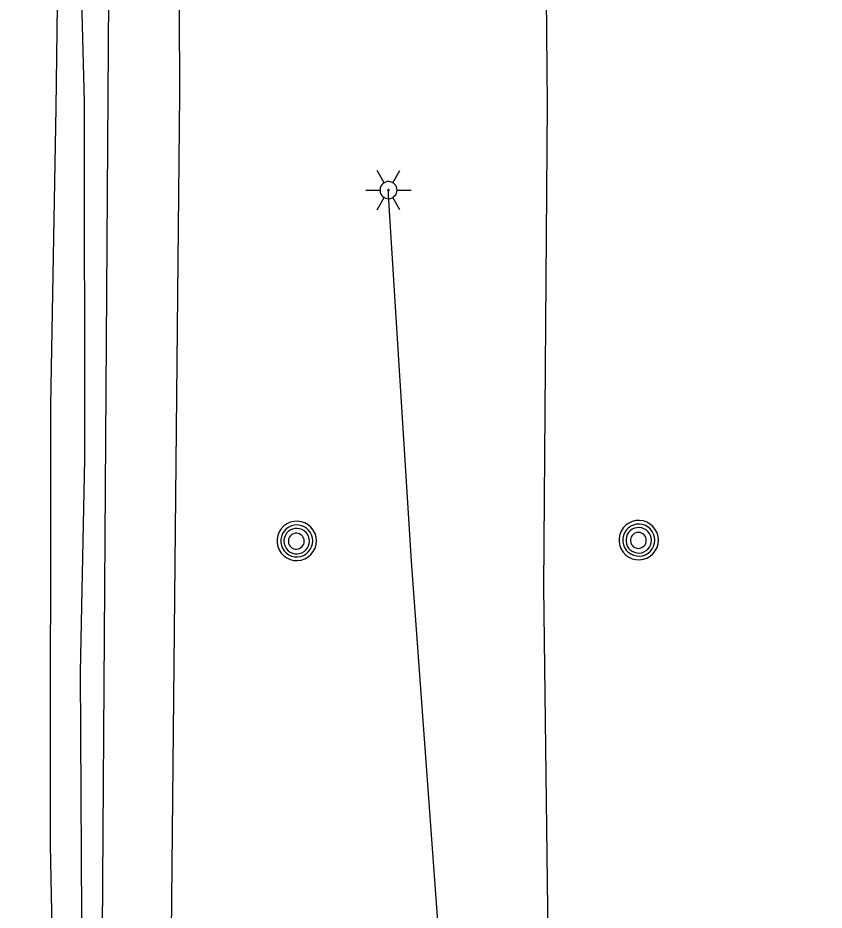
# Model space of a CAD drawing. Extents: x 600849 to 606371, y 330010 to 403088.
# Drawn here: x 602031.9 to 602166.8, y 368822.9 to 368972.2 of the extents above; entities that cross this region are included whole.
import ezdxf

# ---------------------------------------------------------------- set-up
doc = ezdxf.new("R2010")
doc.units = 0
for name, color, linetype in [('E_LTG', 7, 'Continuous'), ('E_UTL_E_UG', 7, 'Continuous'), ('E_UTL_G_UG', 7, 'Continuous'), ('E_UTL_MH', 7, 'Continuous'), ('E_UTL_Overhead', 7, 'Continuous'), ('E_UTL_T_UG', 7, 'Continuous'), ('E_UTL_W_UG', 7, 'Continuous')]:
    doc.layers.add(name, color=color, linetype=linetype)

msp = doc.modelspace()

# ---------------------------------------------------------------- linework, layer by layer
at = {"layer": 'E_LTG'}
for points in [[(602093.18, 368944.57), (602091.99, 368946.63)], [(602094.61, 368944.57), (602095.8, 368946.63)], [(602095.33, 368943.33), (602095.3, 368943.6), (602095.22, 368943.86), (602095.1, 368944.1), (602094.93, 368944.32), (602094.73, 368944.5), (602094.49, 368944.63), (602094.23, 368944.72), (602093.97, 368944.76), (602093.69, 368944.75), (602093.43, 368944.68), (602093.18, 368944.57), (602092.96, 368944.41), (602092.77, 368944.21), (602092.63, 368943.99), (602092.53, 368943.73), (602092.48, 368943.47), (602092.48, 368943.2), (602092.53, 368942.93), (602092.63, 368942.68), (602092.77, 368942.45), (602092.96, 368942.25), (602093.18, 368942.09), (602093.43, 368941.98), (602093.69, 368941.92), (602093.97, 368941.9), (602094.23, 368941.94), (602094.49, 368942.03), (602094.73, 368942.17), (602094.93, 368942.35), (602095.1, 368942.56), (602095.22, 368942.8), (602095.3, 368943.06), (602095.33, 368943.33)], [(602095.33, 368943.33), (602095.3, 368943.6), (602095.22, 368943.86), (602095.1, 368944.1), (602094.93, 368944.32), (602094.73, 368944.5), (602094.49, 368944.63), (602094.23, 368944.72), (602093.97, 368944.76), (602093.69, 368944.75), (602093.43, 368944.68), (602093.18, 368944.57), (602092.96, 368944.41), (602092.77, 368944.21), (602092.63, 368943.99), (602092.53, 368943.73), (602092.48, 368943.47), (602092.48, 368943.2), (602092.53, 368942.93), (602092.63, 368942.68), (602092.77, 368942.45), (602092.96, 368942.25), (602093.18, 368942.09), (602093.43, 368941.98), (602093.69, 368941.92), (602093.97, 368941.9), (602094.23, 368941.94), (602094.49, 368942.03), (602094.73, 368942.17), (602094.93, 368942.35), (602095.1, 368942.56), (602095.22, 368942.8), (602095.3, 368943.06), (602095.33, 368943.33)], [(602095.33, 368943.33), (602095.3, 368943.6), (602095.22, 368943.86), (602095.1, 368944.1), (602094.93, 368944.32), (602094.73, 368944.5), (602094.49, 368944.63), (602094.23, 368944.72), (602093.97, 368944.76), (602093.69, 368944.75), (602093.43, 368944.68), (602093.18, 368944.57), (602092.96, 368944.41), (602092.77, 368944.21), (602092.63, 368943.99), (602092.53, 368943.73), (602092.48, 368943.47), (602092.48, 368943.2), (602092.53, 368942.93), (602092.63, 368942.68), (602092.77, 368942.45), (602092.96, 368942.25), (602093.18, 368942.09), (602093.43, 368941.98), (602093.69, 368941.92), (602093.97, 368941.9), (602094.23, 368941.94), (602094.49, 368942.03), (602094.73, 368942.17), (602094.93, 368942.35), (602095.1, 368942.56), (602095.22, 368942.8), (602095.3, 368943.06), (602095.33, 368943.33)], [(602090.09, 368943.33), (602092.47, 368943.33)], [(602094.02, 368943.33), (602094.01, 368943.35), (602094.01, 368943.38), (602094, 368943.4), (602093.98, 368943.41), (602093.97, 368943.43), (602093.95, 368943.44), (602093.93, 368943.45), (602093.9, 368943.45), (602093.88, 368943.45), (602093.86, 368943.44), (602093.84, 368943.43), (602093.82, 368943.42), (602093.8, 368943.4), (602093.79, 368943.39), (602093.78, 368943.36), (602093.78, 368943.34), (602093.78, 368943.32), (602093.78, 368943.3), (602093.79, 368943.28), (602093.8, 368943.26), (602093.82, 368943.24), (602093.84, 368943.23), (602093.86, 368943.22), (602093.88, 368943.21), (602093.9, 368943.21), (602093.93, 368943.22), (602093.95, 368943.22), (602093.97, 368943.23), (602093.98, 368943.25), (602094, 368943.27), (602094.01, 368943.29), (602094.01, 368943.31), (602094.02, 368943.33)], [(602095.33, 368943.33), (602097.71, 368943.33)], [(602091.99, 368940.03), (602093.18, 368942.09)], [(602095.8, 368940.03), (602094.61, 368942.09)]]:
    msp.add_lwpolyline(points, dxfattribs=at)
at = {"layer": 'E_UTL_E_UG'}
for points in [[(602036.65, 368479.27), (602031.91, 368543.82), (602034.75, 368614.57), (602037.21, 368635.74), (602036.61, 368700.61), (602038.77, 368763.95), (602037.38, 368833.78), (602037.44, 368907.4), (602038.32, 368957.12), (602039.31, 369034.73), (602038.19, 369091.48), (602036.74, 369161.55), (602038.61, 369191.18), (602038.21, 369265.78), (602037.44, 369373.98), (602036.17, 369465.24), (602038.9, 369568.32), (602043.78, 369615.93), (602044, 369661.35), (602043.09, 369757.21)], [(602045.39, 368617.17), (602055.95, 368613.91), (602074.7, 368611.8), (602107.57, 368606.9), (602111.72, 368608.42), (602111.23, 368639.49), (602111.03, 368716.06), (602109.57, 368721.04), (602109.48, 368722.06), (602109.49, 368722.96), (602107.84, 368748.94), (602103.15, 368807.3), (602097.74, 368881.28), (602093.9, 368942.51), (602093.9, 368943.33)]]:
    msp.add_lwpolyline(points, dxfattribs=at)
at = {"layer": 'E_UTL_G_UG'}
msp.add_lwpolyline([(602040.31, 368500.65), (602039.52, 368542.31), (602040.38, 368581.78), (602041.06, 368602.54), (602041.8, 368635.67), (602040.91, 368642.65), (602040.95, 368681.4), (602042.41, 368709.93), (602043.11, 368733.16), (602043.03, 368769.04), (602042.65, 368811.55), (602042.41, 368862.76), (602043.13, 368898.34), (602043.05, 368958.08), (602041.79, 369007.09)], dxfattribs=at)
at = {"layer": 'E_UTL_MH'}
for points in [[(602081.85, 368884.65), (602081.79, 368885.28), (602081.61, 368885.88), (602081.32, 368886.44), (602080.93, 368886.93), (602080.46, 368887.34), (602079.92, 368887.66), (602079.32, 368887.86), (602078.7, 368887.95), (602078.08, 368887.92), (602077.47, 368887.77), (602076.9, 368887.51), (602076.38, 368887.15), (602075.95, 368886.69), (602075.61, 368886.17), (602075.38, 368885.58), (602075.26, 368884.97), (602075.26, 368884.34), (602075.38, 368883.72), (602075.61, 368883.14), (602075.95, 368882.61), (602076.38, 368882.16), (602076.9, 368881.8), (602077.47, 368881.54), (602078.08, 368881.39), (602078.7, 368881.36), (602079.32, 368881.45), (602079.92, 368881.65), (602080.46, 368881.97), (602080.93, 368882.38), (602081.32, 368882.87), (602081.61, 368883.43), (602081.79, 368884.03), (602081.85, 368884.65)], [(602081.23, 368884.65), (602081.18, 368885.16), (602081.04, 368885.64), (602080.81, 368886.1), (602080.49, 368886.5), (602080.11, 368886.83), (602079.67, 368887.08), (602079.18, 368887.25), (602078.68, 368887.32), (602078.17, 368887.3), (602077.68, 368887.18), (602077.21, 368886.97), (602076.8, 368886.67), (602076.45, 368886.3), (602076.17, 368885.88), (602075.99, 368885.4), (602075.89, 368884.9), (602075.89, 368884.4), (602075.99, 368883.9), (602076.17, 368883.42), (602076.45, 368883), (602076.8, 368882.63), (602077.21, 368882.33), (602077.68, 368882.12), (602078.17, 368882), (602078.68, 368881.98), (602079.18, 368882.05), (602079.67, 368882.22), (602080.11, 368882.47), (602080.49, 368882.8), (602080.81, 368883.2), (602081.04, 368883.66), (602081.18, 368884.14), (602081.23, 368884.65)], [(602139.04, 368884.78), (602138.98, 368885.41), (602138.81, 368886.01), (602138.52, 368886.57), (602138.13, 368887.06), (602137.66, 368887.47), (602137.12, 368887.79), (602136.52, 368887.99), (602135.9, 368888.08), (602135.27, 368888.05), (602134.67, 368887.9), (602134.09, 368887.64), (602133.58, 368887.28), (602133.15, 368886.82), (602132.81, 368886.3), (602132.58, 368885.71), (602132.46, 368885.1), (602132.46, 368884.47), (602132.58, 368883.85), (602132.81, 368883.27), (602133.15, 368882.74), (602133.58, 368882.29), (602134.09, 368881.93), (602134.67, 368881.66), (602135.27, 368881.52), (602135.9, 368881.49), (602136.52, 368881.58), (602137.12, 368881.78), (602137.66, 368882.1), (602138.13, 368882.51), (602138.52, 368883), (602138.81, 368883.56), (602138.98, 368884.16), (602139.04, 368884.78)], [(602138.43, 368884.78), (602138.38, 368885.29), (602138.24, 368885.77), (602138, 368886.23), (602137.69, 368886.63), (602137.3, 368886.96), (602136.86, 368887.21), (602136.38, 368887.38), (602135.88, 368887.45), (602135.37, 368887.43), (602134.88, 368887.31), (602134.41, 368887.1), (602134, 368886.8), (602133.65, 368886.43), (602133.37, 368886.01), (602133.18, 368885.53), (602133.09, 368885.03), (602133.09, 368884.52), (602133.18, 368884.02), (602133.37, 368883.55), (602133.65, 368883.12), (602134, 368882.76), (602134.41, 368882.46), (602134.88, 368882.25), (602135.37, 368882.13), (602135.88, 368882.11), (602136.38, 368882.18), (602136.86, 368882.34), (602137.3, 368882.6), (602137.69, 368882.93), (602138, 368883.33), (602138.24, 368883.78), (602138.38, 368884.27), (602138.43, 368884.78)], [(602080.67, 368884.62), (602080.63, 368885.02), (602080.51, 368885.41), (602080.33, 368885.77), (602080.08, 368886.09), (602079.77, 368886.36), (602079.42, 368886.56), (602079.04, 368886.69), (602078.64, 368886.75), (602078.23, 368886.73), (602077.84, 368886.63), (602077.47, 368886.47), (602077.14, 368886.23), (602076.86, 368885.94), (602076.65, 368885.6), (602076.5, 368885.22), (602076.42, 368884.82), (602076.42, 368884.42), (602076.5, 368884.02), (602076.65, 368883.65), (602076.86, 368883.31), (602077.14, 368883.01), (602077.47, 368882.78), (602077.84, 368882.61), (602078.23, 368882.51), (602078.64, 368882.49), (602079.04, 368882.55), (602079.42, 368882.68), (602079.77, 368882.89), (602080.08, 368883.15), (602080.33, 368883.47), (602080.51, 368883.83), (602080.63, 368884.22), (602080.67, 368884.62)], [(602079.81, 368884.61), (602079.79, 368884.86), (602079.72, 368885.1), (602079.6, 368885.33), (602079.44, 368885.53), (602079.25, 368885.69), (602079.03, 368885.82), (602078.79, 368885.9), (602078.54, 368885.94), (602078.29, 368885.92), (602078.04, 368885.86), (602077.81, 368885.76), (602077.61, 368885.61), (602077.43, 368885.43), (602077.3, 368885.22), (602077.2, 368884.98), (602077.15, 368884.73), (602077.15, 368884.48), (602077.2, 368884.23), (602077.3, 368884), (602077.43, 368883.78), (602077.61, 368883.6), (602077.81, 368883.45), (602078.04, 368883.35), (602078.29, 368883.29), (602078.54, 368883.28), (602078.79, 368883.31), (602079.03, 368883.39), (602079.25, 368883.52), (602079.44, 368883.69), (602079.6, 368883.89), (602079.72, 368884.11), (602079.79, 368884.35), (602079.81, 368884.61)], [(602137.87, 368884.75), (602137.83, 368885.15), (602137.71, 368885.54), (602137.53, 368885.9), (602137.28, 368886.22), (602136.97, 368886.48), (602136.62, 368886.69), (602136.24, 368886.82), (602135.84, 368886.88), (602135.43, 368886.86), (602135.04, 368886.76), (602134.67, 368886.59), (602134.34, 368886.36), (602134.06, 368886.07), (602133.84, 368885.73), (602133.69, 368885.35), (602133.62, 368884.95), (602133.62, 368884.55), (602133.69, 368884.15), (602133.84, 368883.77), (602134.06, 368883.43), (602134.34, 368883.14), (602134.67, 368882.91), (602135.04, 368882.74), (602135.43, 368882.64), (602135.84, 368882.62), (602136.24, 368882.68), (602136.62, 368882.81), (602136.97, 368883.02), (602137.28, 368883.28), (602137.53, 368883.6), (602137.71, 368883.96), (602137.83, 368884.35), (602137.87, 368884.75)], [(602137.01, 368884.73), (602136.99, 368884.99), (602136.92, 368885.23), (602136.8, 368885.46), (602136.64, 368885.65), (602136.45, 368885.82), (602136.23, 368885.95), (602135.99, 368886.03), (602135.74, 368886.07), (602135.49, 368886.05), (602135.24, 368885.99), (602135.01, 368885.89), (602134.81, 368885.74), (602134.63, 368885.56), (602134.49, 368885.35), (602134.4, 368885.11), (602134.35, 368884.86), (602134.35, 368884.61), (602134.4, 368884.36), (602134.49, 368884.12), (602134.63, 368883.91), (602134.81, 368883.73), (602135.01, 368883.58), (602135.24, 368883.48), (602135.49, 368883.42), (602135.74, 368883.4), (602135.99, 368883.44), (602136.23, 368883.52), (602136.45, 368883.65), (602136.64, 368883.82), (602136.8, 368884.01), (602136.92, 368884.24), (602136.99, 368884.48), (602137.01, 368884.73)]]:
    msp.add_lwpolyline(points, dxfattribs=at)
at = {"layer": 'E_UTL_Overhead'}
msp.add_lwpolyline([(602049.62, 366998.37), (602049.43, 367090.32), (602050.33, 367289.54), (602050.21, 367450.04), (602046.65, 367600.38), (602051.29, 367697.52), (602053.8, 367901.24), (602051.89, 368080.89), (602055.16, 368276.21), (602053.08, 368301.06), (602057.62, 368469.75), (602045.39, 368617.17), (602046.06, 368815.09), (602047.67, 369060.69), (602047.72, 369211.87), (602048.36, 369250.01), (602048.54, 369288.25), (602049.4, 369442.5), (602049.76, 369613.32), (602051.08, 369789.61)], dxfattribs=at)
at = {"layer": 'E_UTL_T_UG'}
msp.add_lwpolyline([(602051.34, 368009.14), (602051.89, 368080.89), (602055.36, 368086.98), (602053.17, 368186.65), (602052.96, 368247.29), (602057.14, 368287.65), (602056.92, 368311.6), (602057.26, 368326.5), (602055.41, 368414.65), (602056.51, 368455.04), (602056.73, 368477.07), (602056.88, 368545.29), (602056.27, 368673.81), (602055.65, 368695.47), (602057.54, 368813.47), (602059, 368959.42), (602058.48, 369087.55)], dxfattribs=at)
at = {"layer": 'E_UTL_W_UG'}
msp.add_lwpolyline([(602155.41, 368532.9), (602154.38, 368609.08), (602154.74, 368704.54), (602156.55, 368761.07), (602147.24, 368774.1), (602120.84, 368800.75), (602119.9, 368876.94), (602120.47, 368957.7), (602119.8, 369029.35), (602121.18, 369073.87), (602121.88, 369113.46), (602158, 369151.56), (602158.82, 369194.22), (602160.29, 369339.25), (602159.56, 369400.96), (602164.03, 369541.04), (602166.71, 369627.34), (602166.76, 369640.85), (602166.1, 369676.63), (602162.73, 369726.05)], dxfattribs=at)

doc.saveas('drawing.dxf')
